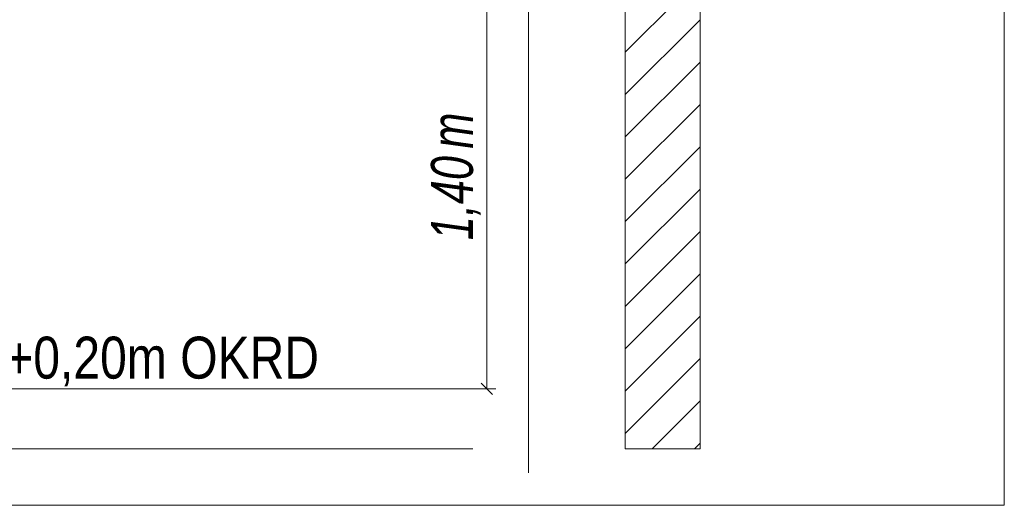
# Model space of a CAD drawing. Extents: x -620 to 300, y 62 to 1162.
# Tile 277 of 300: x 137 to 170, y 983 to 1000. Entities that reach past the tile are written whole.
import ezdxf
from ezdxf.lldxf.tags import DXFTag

# ---------------------------------------------------------------- set-up
doc = ezdxf.new("R2010")
doc.units = 0
doc.layers.get('0').update_dxf_attribs({"lineweight": 13})
for name, color, linetype, lineweight, true_color in [('E_Aussparung Bemaßung-A06G94ER8I', 5, 'Continuous', 9, 0x0000ff), ('E_Detail_Beschriftung', 7, 'Continuous', 13, 0x009900), ('E_Detail_Wandschraffur', 7, 'Continuous', 5, 0xc0c0c0)]:
    doc.layers.add(name, color=color, linetype=linetype, lineweight=lineweight, true_color=true_color)
doc.layers.add('E_Detail_Linie_Text_Bem', color=7, linetype='Continuous', lineweight=13)
doc.styles.get("Standard").update_dxf_attribs({"font": 'ARIALN.TTF'})
tags = doc.linetypes.add('fein_strichliert', pattern=[4, 1, -2, 1]).pattern_tags.tags
tags[8:9] = [DXFTag(74, 4), DXFTag(75, 0), DXFTag(340, '0'), DXFTag(46, 0.0), DXFTag(50, 0.0), DXFTag(44, 0.0), DXFTag(45, 0.0)]
tags[6:7] = [DXFTag(74, 4), DXFTag(75, 0), DXFTag(340, '0'), DXFTag(46, 0.0), DXFTag(50, 0.0), DXFTag(44, 0.0), DXFTag(45, 0.0)]
tags[4:5] = [DXFTag(74, 4), DXFTag(75, 0), DXFTag(340, '0'), DXFTag(46, 0.0), DXFTag(50, 0.0), DXFTag(44, 0.0), DXFTag(45, 0.0)]
tags = doc.linetypes.add('fein_strichliert-A06G94EV8I', pattern=[4, 1, -2, 1]).pattern_tags.tags
tags[8:9] = [DXFTag(74, 4), DXFTag(75, 0), DXFTag(340, '0'), DXFTag(46, 0.0), DXFTag(50, 0.0), DXFTag(44, 0.0), DXFTag(45, 0.0)]
tags[6:7] = [DXFTag(74, 4), DXFTag(75, 0), DXFTag(340, '0'), DXFTag(46, 0.0), DXFTag(50, 0.0), DXFTag(44, 0.0), DXFTag(45, 0.0)]
tags[4:5] = [DXFTag(74, 4), DXFTag(75, 0), DXFTag(340, '0'), DXFTag(46, 0.0), DXFTag(50, 0.0), DXFTag(44, 0.0), DXFTag(45, 0.0)]

# ---------------------------------------------------------------- blocks, each defined once
blk = doc.blocks.new('Referenz-A06G94EW8I')
at = {"layer": 'E_Aussparung Bemaßung-A06G94ER8I', "linetype": 'Continuous', "ltscale": 0.13}
for p, q in [((153.078, 1001.357), (153.078, 987.357)), ((153.269, 987.166), (152.887, 987.548)), ((153.378, 987.357), (152.578, 987.357))]:
    blk.add_line(p, q, dxfattribs=at)
at = {"layer": 'E_Detail_Linie_Text_Bem', "linetype": 'fein_strichliert-A06G94EV8I', "ltscale": 0.65}
for p, q in [((170.345, 983.468), (170.345, 1044.784)), ((154.464, 984.549), (154.464, 1037.428)), ((107.576, 983.468), (167.319, 983.468)), ((167.319, 983.468), (170.345, 983.468))]:
    blk.add_line(p, q, dxfattribs=at)
at = {"layer": 'E_Detail_Linie_Text_Bem', "linetype": 'Continuous', "ltscale": 0.13}
for p, q in [((160.193, 1025.357), (160.193, 985.357)), ((157.693, 985.357), (157.693, 1013.357)), ((115.592, 987.357), (152.605, 987.357)), ((115.592, 985.357), (152.605, 985.357)), ((160.193, 985.357), (157.693, 985.357))]:
    blk.add_line(p, q, dxfattribs=at)
at = {"layer": 'E_Detail_Wandschraffur', "linetype": 'fein_strichliert', "ltscale": 0.13}
for p, q in [((157.693, 998.598), (160.193, 1001.098)), ((157.693, 995.769), (160.193, 998.269)), ((157.693, 992.941), (160.193, 995.441)), ((157.693, 990.112), (160.193, 992.612)), ((157.693, 987.284), (160.193, 989.784)), ((158.594, 985.357), (160.193, 986.955))]:
    blk.add_line(p, q, dxfattribs=at)
at = {"layer": 'E_Detail_Wandschraffur', "linetype": 'ByBlock', "ltscale": 0.13}
for p, q in [((157.693, 997.184), (160.193, 999.683)), ((157.693, 994.355), (160.193, 996.855)), ((157.693, 991.527), (160.193, 994.027)), ((157.693, 988.698), (160.193, 991.198)), ((157.693, 985.87), (160.193, 988.37)), ((160.009, 985.357), (160.193, 985.541))]:
    blk.add_line(p, q, dxfattribs=at)
at = {"layer": 'E_Aussparung Bemaßung-A06G94ER8I', "linetype": 'Continuous', "ltscale": 0.13, "char_height": 1.4, "attachment_point": 1, "rotation": 90}
for s, insert in [('{\\W0.9;\\fArial Narrow|b0|i1;m}', (151.211, 995.378)), ('{\\W0.9;\\fArial Narrow|b0|i1;1,40 }', (151.211, 992.321))]:
    blk.add_mtext(s, dxfattribs=dict(at, insert=insert))
at = {"layer": 'E_Detail_Beschriftung', "linetype": 'Continuous', "ltscale": 0.13, "insert": (130.895, 989.099), "char_height": 1.4, "attachment_point": 1}
blk.add_mtext('{\\fArial Narrow;OKFF = +0,20m OKRD}', dxfattribs=at)

msp = doc.modelspace()

# ---------------------------------------------------------------- block references
at = {"color": 8, "lineweight": 25, "ltscale": 0.25, "true_color": 0x808080}
msp.add_blockref('Referenz-A06G94EW8I', (0, 0), dxfattribs=at)

doc.saveas('drawing.dxf')
